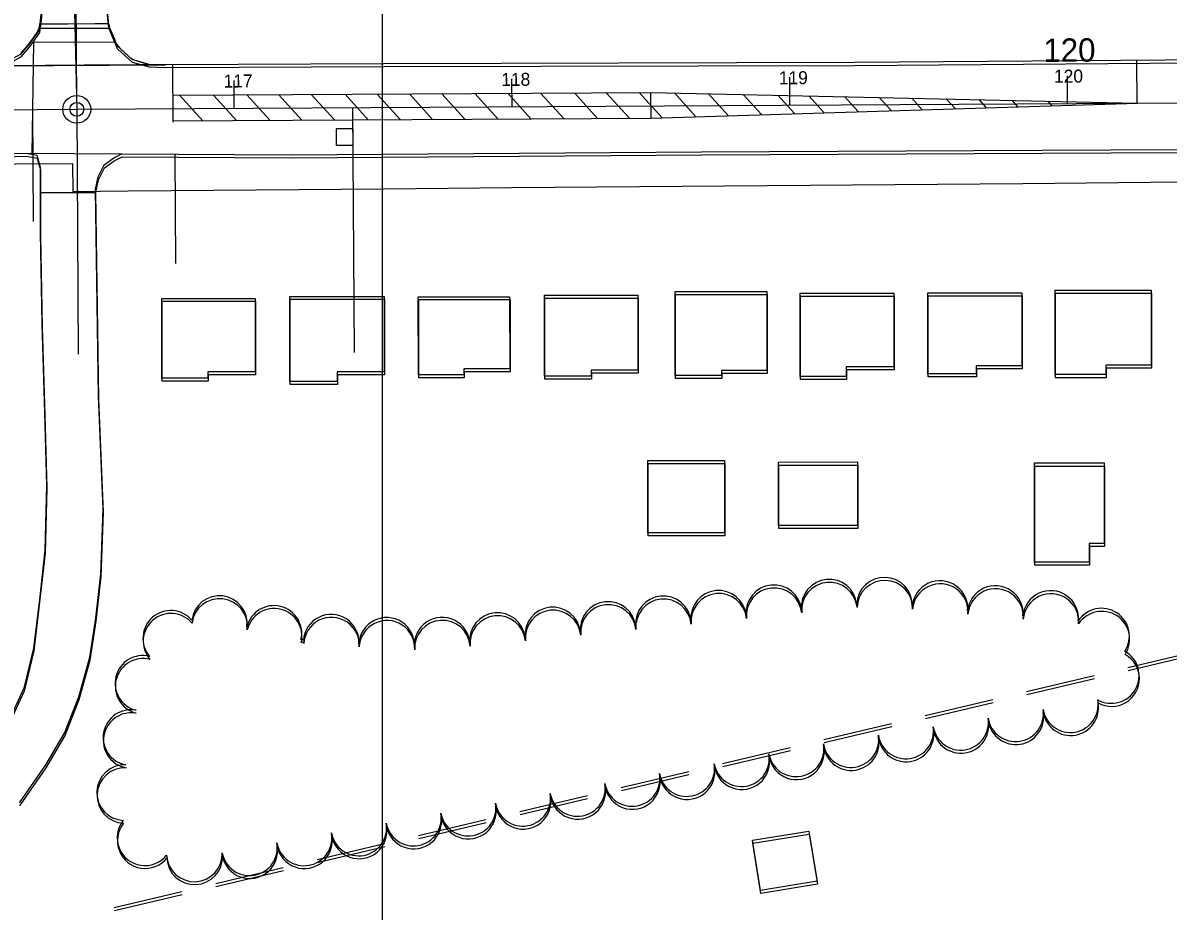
# Model space of a CAD drawing. Extents: x -25029 to 2274964, y -81170 to 687028.
# Drawn here: x 6822.3 to 7234.5, y -65577 to -65257.3 of the extents above; entities that cross this region are included whole.
import ezdxf

# ---------------------------------------------------------------- set-up
doc = ezdxf.new("R2010")
doc.units = 0
for name, color, linetype in [('81911BEA - GE_X_CL_20', 7, 'Continuous'), ('81911BEA - GE_X_CL_50', 7, 'Continuous'), ('81911BEA - RW_X_Fee_RW', 7, 'Continuous'), ('AP_X_Misc', 7, 'Continuous'), ('BLDG', 7, 'Continuous'), ('GE_X_CL_100', 7, 'Continuous'), ('GE_X_CL_2000', 7, 'Continuous'), ('PM_P_CL_Double_Solid', 7, 'Continuous'), ('PM_P_Crosswalk', 7, 'Continuous'), ('PM_P_Stop_Line', 7, 'Continuous'), ('PM_P_Text', 7, 'Continuous'), ('PM_P_Transverse_Line', 7, 'Continuous'), ('RECREATION', 7, 'Continuous'), ('ROAD', 7, 'Continuous'), ('SG_P_Detection', 7, 'Continuous'), ('TI_BORDER', 7, 'Continuous'), ('TREES', 7, 'Continuous')]:
    doc.layers.add(name, color=color, linetype=linetype)

msp = doc.modelspace()

# ---------------------------------------------------------------- linework, layer by layer
at = {"layer": '81911BEA - GE_X_CL_20'}
for p, q in [((6841.69, -65288.37), (7930.59, -65281.93)), ((6531.62, -65290.2), (6841.69, -65288.37))]:
    msp.add_line(p, q, dxfattribs=at)
at = {"layer": '81911BEA - GE_X_CL_50'}
for p, q in [((6841.68, -65285.87), (6841.17, -65200.34)), ((7198.38, -65286.26), (7198.35, -65281.26)), ((6898.39, -65288.03), (6898.36, -65283.03)), ((6998.39, -65287.44), (6998.36, -65282.44)), ((7098.38, -65286.85), (7098.35, -65281.85))]:
    msp.add_line(p, q, dxfattribs=at)
msp.add_circle((6841.69, -65288.37), 2.5, dxfattribs=at)
at = {"layer": '81911BEA - RW_X_Fee_RW'}
msp.add_line((6840.16, -65307.89), (6840.21, -65317.9), dxfattribs=at)
for points in [[(6523.45, -65309.22), (6565.01, -65309.04), (6605.01, -65308.87), (6649.27, -65308.69), (6692.67, -65308.51), (6736.07, -65308.33), (6779.47, -65308.14), (6819.71, -65307.98), (6840.16, -65307.89)], [(6840.21, -65317.9), (6860.21, -65317.73), (6906.21, -65317.35), (6952.21, -65316.96), (6998.2, -65316.57), (7044.2, -65316.18), (7090.2, -65315.8), (7136.2, -65315.41), (7182.2, -65315.02), (7228.2, -65314.63), (7274.2, -65314.25), (7343.67, -65313.66)]]:
    msp.add_lwpolyline(points, dxfattribs=at)
at = {"layer": 'AP_X_Misc'}
msp.add_lwpolyline([(6821.7, -65268.16), (6823.98, -65265.54), (6825.78, -65263.1), (6827.41, -65260.75), (6828.25, -65258.79), (6828.39, -65257.6), (6838.29, -65257.54), (6848.16, -65257.48), (6853.07, -65257.45), (6853.55, -65259.24), (6855.21, -65263.16), (6855.89, -65264.76), (6857.22, -65266.41), (6859.91, -65268.86), (6860.96, -65269.8), (6862.63, -65270.72), (6865.72, -65271.61), (6868.58, -65272.36), (6862.91, -65272.39), (6844.3, -65272.5), (6830.27, -65272.59), (6818.32, -65272.66)], dxfattribs=at)
at = {"layer": 'BLDG'}
for points in [[(7043.64, -65382.3), (7026.84, -65382.31), (7026.84, -65384.47), (7010.03, -65384.47), (7010.02, -65355.29), (7043.63, -65355.28)], [(7090.12, -65382.41), (7073.76, -65382.41), (7073.76, -65384.18), (7057.06, -65384.18), (7057.05, -65353.92), (7090.11, -65353.92)], [(7090.24, -65383.49), (7073.88, -65383.49), (7073.88, -65385.26), (7057.18, -65385.26), (7057.18, -65355), (7090.24, -65355)], [(7135.77, -65381.08), (7118.7, -65381.08), (7118.7, -65384.59), (7102.07, -65384.6), (7102.06, -65354.58), (7135.76, -65354.57)], [(7181.91, -65354.48), (7181.92, -65380.75), (7165.42, -65380.75), (7165.42, -65383.6), (7148.1, -65383.6), (7148.09, -65354.48)], [(7182.04, -65355.57), (7182.04, -65381.84), (7165.54, -65381.84), (7165.54, -65384.69), (7148.22, -65384.69), (7148.22, -65355.57)], [(7228.45, -65353.46), (7228.46, -65380.46), (7212.12, -65380.46), (7212.12, -65383.88), (7193.89, -65383.89), (7193.88, -65353.47)], [(7228.58, -65354.56), (7228.58, -65381.56), (7212.24, -65381.56), (7212.24, -65384.98), (7194.01, -65384.98), (7194.01, -65354.56)], [(6905.95, -65382.87), (6888.91, -65382.87), (6888.91, -65385.16), (6872.35, -65385.17), (6872.34, -65356.43), (6905.94, -65356.42)], [(6906.07, -65383.93), (6889.03, -65383.93), (6889.03, -65386.22), (6872.47, -65386.22), (6872.47, -65357.48), (6906.07, -65357.48)], [(6952.32, -65382.91), (6935.42, -65382.91), (6935.42, -65386.32), (6918.36, -65386.32), (6918.35, -65355.71), (6952.31, -65355.71)], [(6952.44, -65383.97), (6935.54, -65383.97), (6935.54, -65387.38), (6918.48, -65387.38), (6918.48, -65356.77), (6952.44, -65356.77)], [(6997.52, -65381.78), (6981.03, -65381.78), (6981.03, -65383.93), (6964.65, -65383.93), (6964.64, -65355.82), (6997.51, -65355.82)], [(6997.64, -65382.85), (6981.15, -65382.85), (6981.15, -65385), (6964.77, -65385), (6964.77, -65356.89), (6997.64, -65356.89)], [(7043.76, -65383.38), (7026.96, -65383.38), (7026.96, -65385.54), (7010.15, -65385.54), (7010.15, -65356.36), (7043.76, -65356.36)], [(7135.89, -65382.17), (7118.82, -65382.17), (7118.82, -65385.68), (7102.19, -65385.68), (7102.19, -65355.66), (7135.89, -65355.66)], [(7074.88, -65414.85), (7074.88, -65440.81), (7047.29, -65440.81), (7047.29, -65414.85)], [(7075, -65415.93), (7075, -65441.89), (7047.41, -65441.89), (7047.41, -65415.93)], [(7122.76, -65438.24), (7094.3, -65438.25), (7094.3, -65415.34), (7122.76, -65415.33)], [(7122.88, -65439.33), (7094.42, -65439.33), (7094.42, -65416.42), (7122.88, -65416.42)], [(7211.56, -65415.68), (7211.56, -65444.69), (7206.1, -65444.69), (7206.11, -65451.34), (7186.42, -65451.35), (7186.41, -65415.69)], [(7211.68, -65416.78), (7211.68, -65445.79), (7206.22, -65445.79), (7206.22, -65452.44), (7186.53, -65452.44), (7186.53, -65416.78)], [(7105.27, -65548.21), (7108.22, -65566.29), (7087.87, -65569.61), (7084.92, -65551.53)], [(7105.37, -65549.29), (7108.32, -65567.37), (7087.97, -65570.69), (7085.02, -65552.61)]]:
    msp.add_lwpolyline(points, close=True, dxfattribs=at)
at = {"layer": 'GE_X_CL_100'}
for p, q in [((7098.38, -65286.85), (7098.32, -65276.85)), ((7198.38, -65286.26), (7198.32, -65276.26)), ((6898.39, -65288.03), (6898.33, -65278.03)), ((6998.39, -65287.44), (6998.33, -65277.44))]:
    msp.add_line(p, q, dxfattribs=at)
msp.add_circle((6841.69, -65288.37), 5, dxfattribs=at)
at = {"layer": 'GE_X_CL_2000'}
msp.add_line((6838.17, -65131.04), (6841.69, -65288.37), dxfattribs=at)
at = {"layer": 'PM_P_CL_Double_Solid'}
for p, q in [((6876.36, -65283.31), (7048.36, -65282.3)), ((7048.36, -65282.3), (7223.38, -65286.11)), ((7223.38, -65286.11), (7904.16, -65282.08)), ((7048.41, -65291.52), (7223.38, -65286.11)), ((6876.41, -65292.54), (7048.41, -65291.52))]:
    msp.add_line(p, q, dxfattribs=at)
at = {"layer": 'PM_P_Crosswalk'}
for p, q in [((6853.55, -65259.24), (6828.05, -65259.26)), ((6825.87, -65288.46), (6826.17, -65264.27)), ((6855.67, -65264.23), (6826.17, -65264.27)), ((6825.67, -65304.63), (6825.87, -65288.46))]:
    msp.add_line(p, q, dxfattribs=at)
at = {"layer": 'PM_P_Stop_Line'}
for p, q in [((6876.42, -65293.05), (6876.29, -65272.31)), ((6828.49, -65318.3), (6848.57, -65318.27))]:
    msp.add_line(p, q, dxfattribs=at)
at = {"layer": 'PM_P_Text'}
for p, q in [((7223.38, -65286.11), (7223.29, -65270.77)), ((7048.41, -65291.52), (7048.36, -65282.3)), ((6826.13, -65328.71), (6825.89, -65288.46)), ((6841.69, -65288.37), (6842.22, -65376.49)), ((6940.99, -65287.78), (6941.51, -65375.9)), ((6877, -65304.53), (6877.24, -65343.83))]:
    msp.add_line(p, q, dxfattribs=at)
at = {"layer": 'PM_P_Transverse_Line'}
for p, q in [((6878.7, -65283.3), (6887.04, -65292.47)), ((6890.89, -65283.23), (6899.23, -65292.4)), ((6902.85, -65283.16), (6911.19, -65292.33)), ((6914.36, -65283.09), (6922.69, -65292.26)), ((6926.09, -65283.02), (6934.43, -65292.19)), ((6938.28, -65282.95), (6946.62, -65292.12)), ((6949.79, -65282.88), (6958.13, -65292.05)), ((6961.45, -65282.81), (6969.78, -65291.98)), ((6973.07, -65282.74), (6981.41, -65291.91)), ((6984.93, -65282.67), (6993.27, -65291.84)), ((6996.8, -65282.6), (7005.14, -65291.77)), ((7008.66, -65282.53), (7017, -65291.7)), ((7020.81, -65282.46), (7029.15, -65291.63)), ((7032.28, -65282.39), (7040.61, -65291.56)), ((7044.14, -65282.32), (7052.39, -65291.39)), ((7056.83, -65282.48), (7064.59, -65291.02)), ((7069.09, -65282.75), (7076.28, -65290.66)), ((7081.63, -65283.02), (7088.23, -65290.29)), ((7094.02, -65283.29), (7100.05, -65289.92)), ((7105.23, -65283.53), (7110.73, -65289.59)), ((7118.02, -65283.81), (7122.93, -65289.21)), ((7130.55, -65284.09), (7134.88, -65288.85)), ((7142.28, -65284.34), (7146.06, -65288.5)), ((7154.69, -65284.61), (7157.89, -65288.13)), ((7166.44, -65284.87), (7169.09, -65287.79)), ((7178.27, -65285.13), (7180.37, -65287.44)), ((7191.23, -65285.41), (7192.72, -65287.06))]:
    msp.add_line(p, q, dxfattribs=at)
at = {"layer": 'RECREATION'}
for p, q in [((7220.08, -65489.26), (7244.41, -65483.5)), ((7220.19, -65490.36), (7244.52, -65484.6)), ((7183.59, -65497.92), (7207.92, -65492.15)), ((7183.7, -65499.01), (7208.03, -65493.25)), ((7147.1, -65506.57), (7171.43, -65500.8)), ((7147.21, -65507.66), (7171.54, -65501.89)), ((7110.61, -65515.22), (7134.94, -65509.45)), ((7110.72, -65516.3), (7135.05, -65510.54)), ((7074.12, -65523.87), (7098.45, -65518.1)), ((7074.23, -65524.95), (7098.56, -65519.18)), ((7037.64, -65532.51), (7061.96, -65526.75)), ((7037.74, -65533.59), (7062.07, -65527.83)), ((7001.16, -65541.17), (7025.48, -65535.4)), ((7001.26, -65542.24), (7025.58, -65536.47)), ((6964.67, -65549.81), (6988.99, -65544.05)), ((6964.77, -65550.88), (6989.09, -65545.12)), ((6928.18, -65558.47), (6952.5, -65552.71)), ((6928.28, -65559.53), (6952.6, -65553.77)), ((6891.69, -65567.12), (6916.01, -65561.35)), ((6891.79, -65568.18), (6916.11, -65562.41)), ((6855.2, -65575.77), (6879.52, -65570)), ((6855.3, -65576.82), (6879.62, -65571.06))]:
    msp.add_line(p, q, dxfattribs=at)
at = {"layer": 'ROAD'}
for p, q in [((6828.39, -65257.6), (6853.07, -65257.45)), ((6811.08, -65272.7), (6873.65, -65272.32)), ((6823.47, -65304.2), (6857.94, -65304.45))]:
    msp.add_line(p, q, dxfattribs=at)
for points in [[(6821.19, -64747.31), (6823.96, -64946.94), (6826.3, -65117.3), (6828.79, -65244.19), (6828.79, -65254.27), (6828.14, -65259.7), (6824.46, -65264.99), (6821.33, -65268.59), (6815.99, -65271.5), (6811.08, -65272.7), (6570.97, -65273.59), (6557.99, -65273.33), (6551.24, -65269.61), (6545.37, -65263.45), (6543.08, -65256.35), (6542.75, -65239.55), (6541.13, -65163.32), (6539.05, -65027.7), (6535.41, -64856.1), (6536.19, -64747.35)], [(6821.39, -64748.36), (6824.14, -64947.99), (6826.46, -65118.35), (6828.93, -65245.24), (6828.93, -65255.32), (6828.28, -65260.75), (6824.6, -65266.04), (6821.47, -65269.64), (6816.13, -65272.55), (6811.22, -65273.75), (6571.11, -65274.61), (6558.13, -65274.35), (6551.38, -65270.63), (6545.51, -65264.46), (6543.22, -65257.36), (6542.89, -65240.56), (6541.28, -65164.33), (6539.22, -65028.71), (6535.6, -64857.11), (6536.39, -64748.36)], [(7629.8, -65268.53), (7425.2, -65269.18), (7121.67, -65271.57), (6952.12, -65271.97), (6873.65, -65272.32), (6867.69, -65272.18), (6861.65, -65270.44), (6856.2, -65265.49), (6853.15, -65258.31), (6852.56, -65251.77), (6851.64, -65155.21), (6848.48, -64975.01), (6846.45, -64837.36), (6847.17, -64747.31)], [(7629.94, -65269.68), (7425.34, -65270.3), (7121.81, -65272.66), (6952.26, -65273.03), (6873.79, -65273.38), (6867.83, -65273.23), (6861.79, -65271.49), (6856.34, -65266.54), (6853.29, -65259.36), (6852.7, -65252.82), (6851.79, -65156.26), (6848.65, -64976.06), (6846.64, -64838.41), (6847.37, -64748.36)], [(6821.1, -65538.08), (6830.5, -65524.37), (6837.26, -65512.95), (6842.41, -65499.83), (6846.38, -65485.61), (6848.51, -65471.59), (6850.32, -65455.54), (6851.15, -65432.3), (6849.46, -65391.69), (6848.43, -65317.26), (6849.37, -65312.66), (6851.51, -65308.34), (6855.05, -65305.89), (6857.94, -65304.45), (6918.91, -65304.72), (7066.61, -65303.64), (7238.26, -65302.86), (7368.51, -65300.57), (7490.5, -65301.19), (7674.68, -65301.05)], [(6821.2, -65539.13), (6830.61, -65525.42), (6837.37, -65514), (6842.52, -65500.88), (6846.49, -65486.66), (6848.62, -65472.64), (6850.43, -65456.59), (6851.27, -65433.35), (6849.58, -65392.74), (6848.56, -65318.31), (6849.5, -65313.71), (6851.64, -65309.39), (6855.18, -65306.94), (6858.07, -65305.5), (6919.04, -65305.78), (7066.74, -65304.72), (7238.39, -65303.96), (7368.64, -65301.69), (7490.63, -65302.32), (7674.81, -65302.2)], [(6219.3, -65308.04), (6382.58, -65307.36), (6585.17, -65306.41), (6778.19, -65305.47), (6823.47, -65304.2), (6827.26, -65304.93), (6828.48, -65309.15), (6828.51, -65332.85), (6829.13, -65365.76), (6830.04, -65397.47), (6830.83, -65423.73), (6830.18, -65447.1), (6828.21, -65464.8), (6826.12, -65482.3), (6822.58, -65496.79), (6816.95, -65509.01), (6805.79, -65524.19), (6795.83, -65534.71), (6786.53, -65541.58), (6779.41, -65544.82), (6757.4, -65550.73), (6700.86, -65560.83), (6612.69, -65578.5)], [(6219.43, -65309.02), (6382.71, -65308.36), (6585.3, -65307.43), (6778.32, -65306.51), (6823.6, -65305.25), (6827.39, -65305.98), (6828.61, -65310.2), (6828.64, -65333.9), (6829.26, -65366.81), (6830.16, -65398.52), (6830.95, -65424.78), (6830.3, -65448.15), (6828.32, -65465.85), (6826.23, -65483.35), (6822.69, -65497.84), (6817.06, -65510.06), (6805.9, -65525.24), (6795.93, -65535.76), (6786.63, -65542.62), (6779.51, -65545.86), (6757.5, -65551.77), (6700.96, -65561.86), (6612.79, -65579.52)]]:
    msp.add_lwpolyline(points, dxfattribs=at)
at = {"layer": 'SG_P_Detection'}
for p, q in [((6941.04, -65295.36), (6935.04, -65295.39)), ((6935.04, -65295.39), (6935.07, -65301.39)), ((6941.04, -65295.36), (6941.07, -65301.36)), ((6941.07, -65301.36), (6935.07, -65301.39))]:
    msp.add_line(p, q, dxfattribs=at)
at = {"layer": 'TI_BORDER'}
msp.add_lwpolyline([(-48.36, -64448.36), (6951.64, -64448.36), (6951.64, -69048.36), (-48.36, -69048.36)], close=True, dxfattribs=at)
at = {"layer": 'TREES'}
for centre, radius, start, end in [((7112.53, -65467.57), 10, 5.7577, 185.7577), ((7112.63, -65468.65), 10, 5.7507, 185.7507), ((7132.47, -65466.87), 10, 358.2106, 178.2106), ((7132.58, -65467.97), 10, 358.2036, 178.2036), ((7152.43, -65468.08), 10, 354.8779, 174.8779), ((7072.73, -65471.58), 10, 5.7577, 185.7577), ((7072.83, -65472.66), 10, 5.7507, 185.7507), ((7092.63, -65469.57), 10, 5.7577, 185.7577), ((7092.73, -65470.66), 10, 5.7507, 185.7507), ((7152.53, -65469.17), 10, 354.8709, 174.8709), ((7172.35, -65469.87), 10, 354.8779, 174.8779), ((7172.45, -65470.96), 10, 354.8709, 174.8709), ((7192.27, -65471.65), 10, 354.8779, 174.8779), ((7192.37, -65472.75), 10, 354.8709, 174.8709), ((6893.01, -65473.48), 10, 353.1411, 173.1411), ((6893.12, -65474.54), 10, 353.1341, 173.1341), ((7032.93, -65475.59), 10, 5.7577, 185.7577), ((7033.04, -65476.67), 10, 5.7507, 185.7507), ((7052.83, -65473.58), 10, 5.7577, 185.7577), ((7052.94, -65474.67), 10, 5.7507, 185.7507), ((6875.5, -65478.8), 10, 40.6935, 220.6935), ((6875.61, -65479.86), 10, 40.6865, 220.6865), ((6912.66, -65477.04), 10, 346.2969, 166.2969), ((6912.76, -65478.1), 10, 346.2899, 166.2899), ((6933.27, -65480.2), 10, 356.7596, 176.7596), ((6993.13, -65479.6), 10, 5.7577, 185.7577), ((6993.24, -65480.68), 10, 5.7507, 185.7507), ((7013.03, -65477.6), 10, 5.7577, 185.7577), ((7013.14, -65478.67), 10, 5.7507, 185.7507), ((7210.6, -65478.01), 10, 326.848, 146.848), ((7210.7, -65479.11), 10, 326.841, 146.841), ((6933.38, -65481.26), 10, 356.7526, 176.7526), ((6953.24, -65481.33), 10, 356.7596, 176.7596), ((6953.34, -65482.4), 10, 356.7526, 176.7526), ((6973.2, -65481.25), 10, 3.6842, 183.6842), ((6973.31, -65482.32), 10, 3.6772, 183.6772), ((6922.83, -65479.52), 0.471, 346.2969, 166.2969), ((6922.94, -65480.59), 0.471, 346.2899, 166.2899), ((6865.47, -65495.02), 10, 75.7998, 255.7998), ((6865.57, -65496.08), 10, 75.7928, 255.7928), ((7214.1, -65492.21), 10, 240.8362, 60.8362), ((7214.2, -65493.31), 10, 240.8292, 60.8292), ((7199.38, -65502.69), 10, 190.0213, 10.0213), ((7199.48, -65503.79), 10, 190.0143, 10.0143), ((6861.17, -65514.54), 10, 79.3477, 259.3477), ((6861.27, -65515.6), 10, 79.3407, 259.3407), ((7159.89, -65509.07), 10, 188.9066, 8.9066), ((7179.65, -65505.97), 10, 188.9066, 8.9066), ((7179.75, -65507.07), 10, 188.8996, 8.8996), ((7140.13, -65512.17), 10, 188.9066, 8.9066), ((7140.23, -65513.26), 10, 188.8996, 8.8996), ((7159.99, -65510.17), 10, 188.8996, 8.8996), ((7120.37, -65515.27), 10, 188.9259, 8.9259), ((7120.48, -65516.36), 10, 188.9189, 8.9189), ((7080.97, -65522.16), 10, 190.2593, 10.2593), ((7100.65, -65518.6), 10, 190.2593, 10.2593), ((7100.76, -65519.69), 10, 190.2523, 10.2523), ((6858.87, -65534.36), 10, 87.4618, 267.4618), ((7061.29, -65525.72), 10, 190.2593, 10.2593), ((7081.08, -65523.25), 10, 190.2523, 10.2523), ((6858.97, -65535.41), 10, 87.4548, 267.4548), ((7041.61, -65529.29), 10, 190.2593, 10.2593), ((7041.71, -65530.37), 10, 190.2523, 10.2523), ((7061.39, -65526.81), 10, 190.2523, 10.2523), ((7021.93, -65532.85), 10, 190.2593, 10.2593), ((7022.03, -65533.93), 10, 190.2523, 10.2523), ((7002.25, -65536.41), 10, 190.2593, 10.2593), ((7002.35, -65537.49), 10, 190.2523, 10.2523), ((6982.57, -65539.97), 10, 190.2593, 10.2593), ((6982.67, -65541.04), 10, 190.2523, 10.2523), ((6866.23, -65550.61), 10, 141.2566, 321.2566), ((6962.89, -65543.53), 10, 190.2593, 10.2593), ((6962.99, -65544.6), 10, 190.2523, 10.2523), ((6866.33, -65551.66), 10, 141.2496, 321.2496), ((6923.53, -65550.66), 10, 190.2593, 10.2593), ((6943.21, -65547.1), 10, 190.2593, 10.2593), ((6943.31, -65548.16), 10, 190.2523, 10.2523), ((6903.85, -65554.22), 10, 190.2593, 10.2593), ((6903.95, -65555.28), 10, 190.2523, 10.2523), ((6923.63, -65551.72), 10, 190.2523, 10.2523), ((6884.02, -65556.43), 10, 182.4727, 2.4727), ((6884.12, -65557.49), 10, 182.4657, 2.4657)]:
    msp.add_arc(centre, radius, start, end, dxfattribs=at)

# ---------------------------------------------------------------- texts
at = {"layer": '81911BEA - GE_X_CL_50'}
for s, p in [('117', (6894.55, -65280.55)), ('118', (6994.51, -65279.96)), ('119', (7094.43, -65279.37)), ('120', (7193.5, -65278.79))]:
    msp.add_text(s, height=4.68, rotation=0.3389, dxfattribs=at).set_placement(p)
at = {"layer": 'GE_X_CL_100'}
msp.add_text('120', height=8.4, rotation=0.3389, dxfattribs=at).set_placement((7189.69, -65271.31))

doc.saveas('drawing.dxf')
